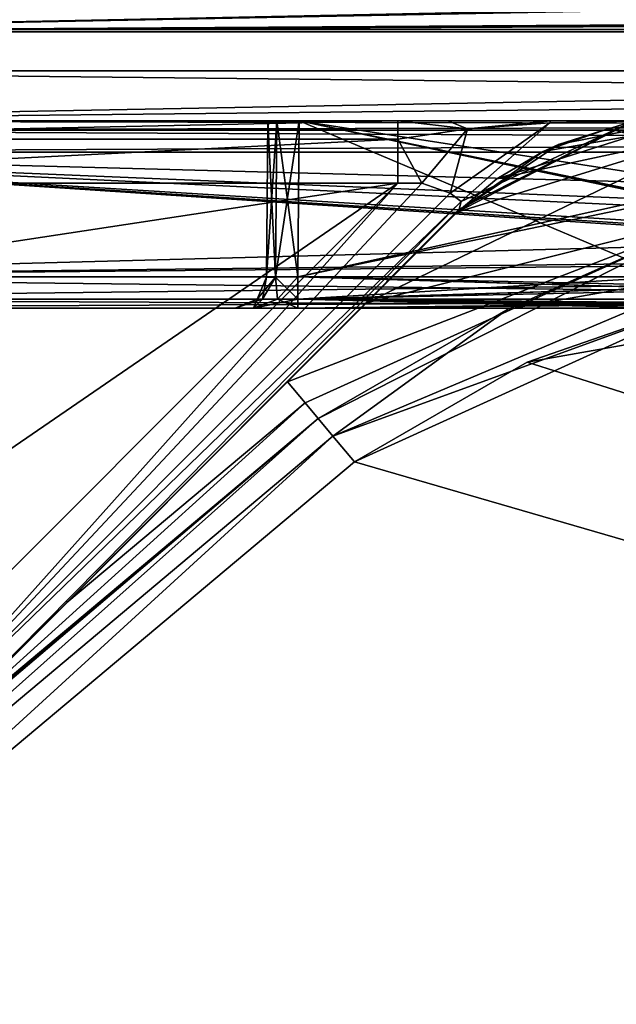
# Model space of a CAD drawing. Header units: metres. Extents: x -205 to 205, y -82 to 82.
# Tile 313 of 426: x 101.52 to 111.07, y -56.65 to -40.88. Entities that reach past the tile are written whole.
import ezdxf

# ---------------------------------------------------------------- set-up
doc = ezdxf.new("R2010")
doc.units = ezdxf.units.M
doc.layers.add('solid_PRT0003', color=7, linetype='CONTINUOUS')

msp = doc.modelspace()

# ---------------------------------------------------------------- linework, layer by layer
at = {"layer": 'solid_PRT0003'}
for points in [[(0, -75), (0, 75), (200, 75)], [(200, -75), (0, -75), (200, 75)], [(89.953697, -41.035542, 108.5), (173.489243, -37.5, 108.5), (88.489235, -37.5, 108.5)], [(89.953697, -41.035542, 108.5), (172.02478, -41.035538, 108.5), (173.489243, -37.5, 108.5)], [(90.963112, -40.026123, 108.410858), (168.489243, -41.072483, 108.410858), (93.489235, -41.072483, 108.410858)], [(90.963112, -40.026123, 108.410858), (171.015366, -40.026123, 108.410858), (168.489243, -41.072483, 108.410858)], [(110.791389, -40.722591, 75), (100.24691, -40.722591, 75), (93.489235, -41.072483, 108.410858)], [(111.887085, -40.722591, 75), (110.791389, -40.722591, 75), (93.489235, -41.072483, 108.410858)], [(150.091385, -40.722591, 75), (111.887085, -40.722591, 75), (93.489235, -41.072483, 108.410858)], [(151.187088, -40.722591, 75), (150.091385, -40.722591, 75), (93.489235, -41.072483, 108.410858)], [(161.731644, -40.722591, 75), (151.187088, -40.722591, 75), (93.489235, -41.072483, 108.410858)], [(165.102692, -40.722591, 75), (161.731644, -40.722591, 75), (93.489235, -41.072483, 108.410858)], [(168.489243, -40.722591, 75), (165.102692, -40.722591, 75), (93.489235, -41.072483, 108.410858)], [(168.489243, -41.072483, 108.410858), (168.489243, -40.722591, 75), (93.489235, -41.072483, 108.410858)], [(89.953697, -41.035542, 108.5), (93.489235, -42.5, 108.5), (172.02478, -41.035538, 108.5)], [(93.489235, -42.5, 108.5), (168.489243, -42.5, 108.5), (172.02478, -41.035538, 108.5)], [(168.489243, -41.700001, 106.5), (168.489243, -42.5, 107), (93.489235, -42.5, 107)], [(168.489243, -41.700001, 104.5), (168.489243, -42.5, 105), (93.489235, -42.5, 105)], [(93.489235, -41.700001, 106.5), (93.489235, -42.5, 106), (168.489243, -42.5, 106)], [(93.489235, -41.700001, 106.5), (168.489243, -42.5, 106), (168.489243, -41.700001, 106.5)], [(168.489243, -41.700001, 102.5), (168.489243, -42.5, 103), (93.489235, -42.5, 103)], [(93.489235, -41.700001, 104.5), (93.489235, -42.5, 104), (168.489243, -42.5, 104)], [(168.489243, -41.700001, 104.5), (93.489235, -41.700001, 104.5), (168.489243, -42.5, 104)], [(168.489243, -41.700001, 100.5), (168.489243, -42.5, 101), (93.489235, -42.5, 101)], [(93.489235, -41.700001, 102.5), (93.489235, -42.5, 102), (168.489243, -42.5, 102)], [(168.489243, -41.700001, 102.5), (93.489235, -41.700001, 102.5), (168.489243, -42.5, 102)], [(168.489243, -41.700001, 98.5), (168.489243, -42.5, 99), (93.489235, -42.5, 99)], [(93.489235, -41.700001, 100.5), (93.489235, -42.5, 100), (168.489243, -42.5, 100)], [(168.489243, -41.700001, 100.5), (93.489235, -41.700001, 100.5), (168.489243, -42.5, 100)], [(168.489243, -41.700001, 96.5), (168.489243, -42.5, 97), (93.489235, -42.5, 97)], [(93.489235, -41.700001, 98.5), (93.489235, -42.5, 98), (168.489243, -42.5, 98)], [(168.489243, -41.700001, 98.5), (93.489235, -41.700001, 98.5), (168.489243, -42.5, 98)], [(168.489243, -41.700001, 94.5), (168.489243, -42.5, 95), (93.489235, -42.5, 95)], [(93.489235, -41.700001, 96.5), (93.489235, -42.5, 96), (168.489243, -42.5, 96)], [(168.489243, -41.700001, 96.5), (93.489235, -41.700001, 96.5), (168.489243, -42.5, 96)], [(168.489243, -41.700001, 92.5), (168.489243, -42.5, 93), (93.489235, -42.5, 93)], [(93.489235, -41.700001, 94.5), (93.489235, -42.5, 94), (168.489243, -42.5, 94)], [(168.489243, -41.700001, 94.5), (93.489235, -41.700001, 94.5), (168.489243, -42.5, 94)], [(168.489243, -41.700001, 90.5), (168.489243, -42.5, 91), (93.489235, -42.5, 91)], [(93.489235, -41.700001, 92.5), (93.489235, -42.5, 92), (168.489243, -42.5, 92)], [(168.489243, -41.700001, 92.5), (93.489235, -41.700001, 92.5), (168.489243, -42.5, 92)], [(168.489243, -41.700001, 88.5), (168.489243, -42.5, 89), (93.489235, -42.5, 89)], [(93.489235, -41.700001, 90.5), (93.489235, -42.5, 90), (168.489243, -42.5, 90)], [(168.489243, -41.700001, 90.5), (93.489235, -41.700001, 90.5), (168.489243, -42.5, 90)], [(168.489243, -41.700001, 86.5), (168.489243, -42.5, 87), (93.489235, -42.5, 87)], [(93.489235, -41.700001, 88.5), (93.489235, -42.5, 88), (168.489243, -42.5, 88)], [(168.489243, -41.700001, 88.5), (93.489235, -41.700001, 88.5), (168.489243, -42.5, 88)], [(168.489243, -41.700001, 84.5), (168.489243, -42.5, 85), (93.489235, -42.5, 85)], [(93.489235, -41.700001, 86.5), (93.489235, -42.5, 86), (168.489243, -42.5, 86)], [(168.489243, -41.700001, 86.5), (93.489235, -41.700001, 86.5), (168.489243, -42.5, 86)], [(168.489243, -41.700001, 82.5), (168.489243, -42.5, 83), (93.489235, -42.5, 83)], [(93.489235, -41.700001, 84.5), (93.489235, -42.5, 84), (168.489243, -42.5, 84)], [(168.489243, -41.700001, 84.5), (93.489235, -41.700001, 84.5), (168.489243, -42.5, 84)], [(168.489243, -41.700001, 80.5), (168.489243, -42.5, 81), (93.489235, -42.5, 81)], [(93.489235, -41.700001, 82.5), (93.489235, -42.5, 82), (168.489243, -42.5, 82)], [(168.489243, -41.700001, 82.5), (93.489235, -41.700001, 82.5), (168.489243, -42.5, 82)], [(168.489243, -41.700001, 78.5), (168.489243, -42.5, 79), (93.489235, -42.5, 79)], [(93.489235, -41.700001, 80.5), (93.489235, -42.5, 80), (168.489243, -42.5, 80)], [(168.489243, -41.700001, 80.5), (93.489235, -41.700001, 80.5), (168.489243, -42.5, 80)], [(168.489243, -41.700001, 76.5), (168.489243, -42.5, 77), (93.489235, -42.5, 77)], [(93.489235, -41.700001, 78.5), (93.489235, -42.5, 78), (168.489243, -42.5, 78)], [(168.489243, -41.700001, 78.5), (93.489235, -41.700001, 78.5), (168.489243, -42.5, 78)], [(93.489235, -41.700001, 76.5), (93.489235, -42.5, 76), (168.489243, -42.5, 76)], [(168.489243, -41.700001, 76.5), (93.489235, -41.700001, 76.5), (168.489243, -42.5, 76)], [(93.489235, -41.700001, 106.5), (168.489243, -41.700001, 106.5), (93.489235, -42.5, 107)], [(168.489243, -41.700001, 104.5), (93.489235, -42.5, 105), (93.489235, -41.700001, 104.5)], [(168.489243, -41.700001, 102.5), (93.489235, -42.5, 103), (93.489235, -41.700001, 102.5)], [(168.489243, -41.700001, 100.5), (93.489235, -42.5, 101), (93.489235, -41.700001, 100.5)], [(168.489243, -41.700001, 98.5), (93.489235, -42.5, 99), (93.489235, -41.700001, 98.5)], [(168.489243, -41.700001, 96.5), (93.489235, -42.5, 97), (93.489235, -41.700001, 96.5)], [(168.489243, -41.700001, 94.5), (93.489235, -42.5, 95), (93.489235, -41.700001, 94.5)], [(168.489243, -41.700001, 92.5), (93.489235, -42.5, 93), (93.489235, -41.700001, 92.5)], [(168.489243, -41.700001, 90.5), (93.489235, -42.5, 91), (93.489235, -41.700001, 90.5)], [(168.489243, -41.700001, 88.5), (93.489235, -42.5, 89), (93.489235, -41.700001, 88.5)], [(168.489243, -41.700001, 86.5), (93.489235, -42.5, 87), (93.489235, -41.700001, 86.5)], [(168.489243, -41.700001, 84.5), (93.489235, -42.5, 85), (93.489235, -41.700001, 84.5)], [(168.489243, -41.700001, 82.5), (93.489235, -42.5, 83), (93.489235, -41.700001, 82.5)], [(168.489243, -41.700001, 80.5), (93.489235, -42.5, 81), (93.489235, -41.700001, 80.5)], [(168.489243, -41.700001, 78.5), (93.489235, -42.5, 79), (93.489235, -41.700001, 78.5)], [(168.489243, -41.700001, 76.5), (93.489235, -42.5, 77), (93.489235, -41.700001, 76.5)], [(93.489235, -42.5, 108.5), (168.489243, -42.5, 107), (168.489243, -42.5, 108.5)], [(93.489235, -42.5, 108.5), (93.489235, -42.5, 107), (168.489243, -42.5, 107)], [(93.489235, -42.5, 106), (168.489243, -42.5, 105), (168.489243, -42.5, 106)], [(93.489235, -42.5, 106), (93.489235, -42.5, 105), (168.489243, -42.5, 105)], [(93.489235, -42.5, 104), (168.489243, -42.5, 103), (168.489243, -42.5, 104)], [(93.489235, -42.5, 104), (93.489235, -42.5, 103), (168.489243, -42.5, 103)], [(93.489235, -42.5, 102), (168.489243, -42.5, 101), (168.489243, -42.5, 102)], [(93.489235, -42.5, 102), (93.489235, -42.5, 101), (168.489243, -42.5, 101)], [(93.489235, -42.5, 100), (168.489243, -42.5, 99), (168.489243, -42.5, 100)], [(93.489235, -42.5, 100), (93.489235, -42.5, 99), (168.489243, -42.5, 99)], [(93.489235, -42.5, 98), (168.489243, -42.5, 97), (168.489243, -42.5, 98)], [(93.489235, -42.5, 98), (93.489235, -42.5, 97), (168.489243, -42.5, 97)], [(93.489235, -42.5, 96), (168.489243, -42.5, 95), (168.489243, -42.5, 96)], [(93.489235, -42.5, 96), (93.489235, -42.5, 95), (168.489243, -42.5, 95)], [(93.489235, -42.5, 94), (168.489243, -42.5, 93), (168.489243, -42.5, 94)], [(93.489235, -42.5, 94), (93.489235, -42.5, 93), (168.489243, -42.5, 93)], [(93.489235, -42.5, 92), (168.489243, -42.5, 91), (168.489243, -42.5, 92)], [(93.489235, -42.5, 92), (93.489235, -42.5, 91), (168.489243, -42.5, 91)], [(93.489235, -42.5, 90), (168.489243, -42.5, 89), (168.489243, -42.5, 90)], [(93.489235, -42.5, 90), (93.489235, -42.5, 89), (168.489243, -42.5, 89)], [(93.489235, -42.5, 88), (168.489243, -42.5, 87), (168.489243, -42.5, 88)], [(93.489235, -42.5, 88), (93.489235, -42.5, 87), (168.489243, -42.5, 87)], [(93.489235, -42.5, 86), (168.489243, -42.5, 85), (168.489243, -42.5, 86)], [(93.489235, -42.5, 86), (93.489235, -42.5, 85), (168.489243, -42.5, 85)], [(93.489235, -42.5, 84), (168.489243, -42.5, 83), (168.489243, -42.5, 84)], [(93.489235, -42.5, 84), (93.489235, -42.5, 83), (168.489243, -42.5, 83)], [(93.489235, -42.5, 82), (168.489243, -42.5, 81), (168.489243, -42.5, 82)], [(93.489235, -42.5, 82), (93.489235, -42.5, 81), (168.489243, -42.5, 81)], [(93.489235, -42.5, 80), (168.489243, -42.5, 79), (168.489243, -42.5, 80)], [(93.489235, -42.5, 80), (93.489235, -42.5, 79), (168.489243, -42.5, 79)], [(93.489235, -42.5, 78), (168.489243, -42.5, 77), (168.489243, -42.5, 78)], [(93.489235, -42.5, 78), (93.489235, -42.5, 77), (168.489243, -42.5, 77)], [(93.489235, -42.5, 76), (168.489243, -42.5, 75.5), (168.489243, -42.5, 76)], [(93.489235, -42.5, 76), (93.489235, -42.5, 75.5), (168.489243, -42.5, 75.5)], [(93.489235, -42.646446, 75.146446), (168.489243, -42.5, 75.5), (93.489235, -42.5, 75.5)], [(168.489243, -42.646446, 75.146446), (168.489243, -42.5, 75.5), (93.489235, -42.646446, 75.146446)], [(130.989243, -42.5, 43.5), (168.489243, -42.5, 45.5), (93.489235, -42.5, 45.5)], [(168.489243, -42.646446, 45.853554), (93.489235, -42.5, 45.5), (168.489243, -42.5, 45.5)], [(93.489235, -42.5, 45.5), (110.013802, -42.5, 14.774105), (111.528358, -42.5, 13.824964)], [(111.989235, -42.5, 24.5), (93.489235, -42.5, 45.5), (111.528358, -42.5, 13.824964)], [(93.489235, -42.5, 45.5), (108.37458, -42.5, 14.705912), (110.013802, -42.5, 14.774105)], [(93.489235, -42.5, 45.5), (107.571068, -42.5, 14.5), (108.37458, -42.5, 14.705912)], [(93.489235, -42.5, 45.5), (93.489235, -42.5, 14.5), (107.571068, -42.5, 14.5)], [(93.489235, -42.792892, 13.792893), (107.571068, -42.5, 14.5), (93.489235, -42.5, 14.5)], [(93.489235, -42.792892, 13.792893), (107.571068, -42.792892, 13.792892), (107.571068, -42.5, 14.5)], [(117.554207, -42.5, 37.935024), (130.989243, -42.5, 43.5), (93.489235, -42.5, 45.5)], [(111.989235, -42.5, 24.5), (117.554207, -42.5, 37.935024), (93.489235, -42.5, 45.5)], [(93.489235, -42.646446, 45.853554), (93.489235, -42.5, 45.5), (168.489243, -42.646446, 45.853554)], [(105.467377, -45.004364, 57.5), (105.489235, -42.5, 57.5), (105.489235, -42.5, 63.5)], [(105.613777, -45.003086, 57.146515), (105.489235, -42.5, 57.5), (105.467377, -45.004364, 57.5)], [(105.467377, -45.004364, 63.5), (105.489235, -42.5, 63.5), (105.635681, -42.5, 63.85355)], [(105.467377, -45.004364, 57.5), (105.489235, -42.5, 63.5), (105.467377, -45.004364, 63.5)], [(105.613777, -45.003086, 63.853485), (105.467377, -45.004364, 63.5), (105.635681, -42.5, 63.85355)], [(105.467377, -45.004364, 48.5), (105.489235, -42.5, 48.5), (105.489235, -42.5, 54.5)], [(105.613777, -45.003086, 48.146515), (105.489235, -42.5, 48.5), (105.467377, -45.004364, 48.5)], [(105.467377, -45.004364, 54.5), (105.489235, -42.5, 54.5), (105.635681, -42.5, 54.85355)], [(105.467377, -45.004364, 48.5), (105.489235, -42.5, 54.5), (105.467377, -45.004364, 54.5)], [(105.613777, -45.003086, 54.853485), (105.467377, -45.004364, 54.5), (105.635681, -42.5, 54.85355)], [(105.467377, -45.004364, 66.5), (105.489235, -42.5, 66.5), (105.489235, -42.5, 72.5)], [(105.613777, -45.003086, 66.146515), (105.489235, -42.5, 66.5), (105.467377, -45.004364, 66.5)], [(105.467377, -45.004364, 72.5), (105.489235, -42.5, 72.5), (105.635681, -42.5, 72.853554)], [(105.467377, -45.004364, 66.5), (105.489235, -42.5, 72.5), (105.467377, -45.004364, 72.5)], [(105.467377, -45.004364, 72.5), (105.635681, -42.5, 72.853554), (105.613777, -45.003086, 72.853485)], [(105.489235, -42.5, 63.5), (105.489235, -42.5, 57.5), (105.635681, -42.5, 57.14645)], [(105.613777, -45.003086, 57.146515), (105.635681, -42.5, 57.14645), (105.489235, -42.5, 57.5)], [(105.635681, -42.5, 63.85355), (105.489235, -42.5, 63.5), (105.635681, -42.5, 57.14645)], [(105.489235, -42.5, 54.5), (105.489235, -42.5, 48.5), (105.635681, -42.5, 48.14645)], [(105.613777, -45.003086, 48.146515), (105.635681, -42.5, 48.14645), (105.489235, -42.5, 48.5)], [(105.635681, -42.5, 54.85355), (105.489235, -42.5, 54.5), (105.635681, -42.5, 48.14645)], [(105.489235, -42.5, 72.5), (105.489235, -42.5, 66.5), (105.635681, -42.5, 66.146446)], [(105.613777, -45.003086, 66.146515), (105.635681, -42.5, 66.146446), (105.489235, -42.5, 66.5)], [(105.635681, -42.5, 72.853554), (105.489235, -42.5, 72.5), (105.635681, -42.5, 66.146446)], [(105.613777, -45.003086, 48.146515), (105.967438, -45, 48), (105.635681, -42.5, 48.14645)], [(105.613777, -45.003086, 72.853485), (105.989258, -42.5, 73), (105.967438, -45, 73)], [(105.613777, -45.003086, 72.853485), (105.635681, -42.5, 72.853554), (105.989258, -42.5, 73)], [(105.613777, -45.003086, 57.146515), (105.967438, -45, 57), (105.635681, -42.5, 57.14645)], [(105.613777, -45.003086, 54.853485), (105.989258, -42.5, 55), (105.967438, -45, 55)], [(105.613777, -45.003086, 54.853485), (105.635681, -42.5, 54.85355), (105.989258, -42.5, 55)], [(105.613777, -45.003086, 63.853485), (105.989258, -42.5, 64), (105.967438, -45, 64)], [(105.613777, -45.003086, 63.853485), (105.635681, -42.5, 63.85355), (105.989258, -42.5, 64)], [(105.613777, -45.003086, 66.146515), (105.967438, -45, 66), (105.635681, -42.5, 66.146446)], [(105.635681, -42.5, 48.14645), (105.967438, -45, 48), (105.989258, -42.5, 48)], [(105.635681, -42.5, 54.85355), (105.989258, -42.5, 48), (105.989258, -42.5, 55)], [(105.635681, -42.5, 54.85355), (105.635681, -42.5, 48.14645), (105.989258, -42.5, 48)], [(105.635681, -42.5, 72.853554), (105.989258, -42.5, 66), (105.989258, -42.5, 73)], [(105.635681, -42.5, 57.14645), (105.967438, -45, 57), (105.989258, -42.5, 57)], [(105.635681, -42.5, 63.85355), (105.989258, -42.5, 57), (105.989258, -42.5, 64)], [(105.635681, -42.5, 63.85355), (105.635681, -42.5, 57.14645), (105.989258, -42.5, 57)], [(105.635681, -42.5, 72.853554), (105.635681, -42.5, 66.146446), (105.989258, -42.5, 66)], [(105.967438, -45, 66), (105.989258, -42.5, 66), (105.635681, -42.5, 66.146446)], [(122.097527, -45, 48), (105.989258, -42.5, 48), (105.967438, -45, 48)], [(105.967438, -45, 73), (117.250977, -42.5, 73), (122.097527, -45, 73)], [(105.967438, -45, 73), (105.989258, -42.5, 73), (117.250977, -42.5, 73)], [(105.989258, -42.5, 57), (105.967438, -45, 57), (111.900681, -45, 57)], [(105.967438, -45, 55), (105.989258, -42.5, 55), (117.996452, -42.5, 55)], [(117.996452, -45, 55), (105.967438, -45, 55), (117.996452, -42.5, 55)], [(111.900681, -45, 64), (105.967438, -45, 64), (105.989258, -42.5, 64)], [(105.967438, -45, 66), (117.996452, -45, 66), (105.989258, -42.5, 66)], [(122.097527, -45, 48), (117.251396, -42.5, 48), (105.989258, -42.5, 48)], [(105.989258, -42.5, 55), (105.989258, -42.5, 48), (117.251396, -42.5, 48)], [(105.989258, -42.5, 55), (117.251396, -42.5, 48), (117.996452, -42.5, 55)], [(117.996452, -42.5, 66), (117.250977, -42.5, 73), (105.989258, -42.5, 73)], [(105.989258, -42.5, 66), (117.996452, -42.5, 66), (105.989258, -42.5, 73)], [(105.989258, -42.5, 57), (117.916153, -44.993767, 57), (117.996452, -44.975231, 57)], [(117.996452, -42.5, 57), (105.989258, -42.5, 57), (117.996452, -44.975231, 57)], [(105.989258, -42.5, 57), (117.833916, -45, 57), (117.916153, -44.993767, 57)], [(105.989258, -42.5, 57), (111.900681, -45, 57), (117.833916, -45, 57)], [(105.989258, -42.5, 64), (105.989258, -42.5, 57), (117.996452, -42.5, 57)], [(105.989258, -42.5, 64), (117.996452, -42.5, 57), (117.996452, -42.5, 64)], [(111.900681, -45, 64), (105.989258, -42.5, 64), (117.996452, -42.5, 64)], [(117.996452, -45, 66), (117.996452, -42.5, 66), (105.989258, -42.5, 66)], [(108.687164, -42.629337, 14.224727), (108.37458, -42.5, 14.705912), (107.571068, -42.5, 14.5)], [(108.687164, -42.629337, 14.224727), (107.571068, -42.5, 14.5), (107.571068, -42.792892, 13.792892)], [(108.687164, -42.629337, 14.224727), (110.013802, -42.5, 14.774105), (108.37458, -42.5, 14.705912)], [(110.005211, -42.53315, 14.375245), (108.408852, -43.655769, 13.211638), (108.587418, -43.790237, 12.882648)], [(110.005211, -42.53315, 14.375245), (108.687164, -42.629337, 14.224727), (108.408852, -43.655769, 13.211638)], [(111.338242, -42.502602, 13.83226), (108.55529, -43.914734, 12.646502), (108.520813, -43.964466, 12.5)], [(110.143333, -42.880436, 12.5), (111.338242, -42.502602, 13.83226), (108.520813, -43.964466, 12.5)], [(111.338242, -42.502602, 13.83226), (108.587418, -43.790237, 12.882648), (108.55529, -43.914734, 12.646502)], [(111.338242, -42.502602, 13.83226), (110.005211, -42.53315, 14.375245), (108.587418, -43.790237, 12.882648)], [(110.005211, -42.53315, 14.375245), (110.013802, -42.5, 14.774105), (108.687164, -42.629337, 14.224727)], [(111.338242, -42.502602, 13.83226), (110.013802, -42.5, 14.774105), (110.005211, -42.53315, 14.375245)], [(111.338242, -42.502602, 13.83226), (111.528358, -42.5, 13.824964), (110.013802, -42.5, 14.774105)], [(110.143333, -42.880436, 12.5), (112.056351, -42.5, 3.5), (112.056351, -42.5, 12.5)], [(110.143333, -42.880436, 12.5), (112.056351, -42.5, 12.5), (111.338242, -42.502602, 13.83226)], [(110.950867, -42.623741, 3.5), (112.056351, -42.5, 3.5), (110.143333, -42.880436, 12.5)], [(110.950867, -42.623741, 3.5), (111.344574, -42.731644, 3.5), (112.056351, -42.5, 3.5)], [(93.489235, -42.646446, 45.853554), (168.489243, -43, 46), (93.489235, -43, 46)], [(93.489235, -42.646446, 45.853554), (168.489243, -42.646446, 45.853554), (168.489243, -43, 46)], [(168.489243, -42.646446, 75.146446), (93.489235, -43, 75), (168.489243, -43, 75)], [(168.489243, -42.646446, 75.146446), (93.489235, -42.646446, 75.146446), (93.489235, -43, 75)], [(107.070961, -45.414322, 3.196684), (112.783806, -43.983814, 3.112886), (112.783806, -42.647507, 3.5)], [(108.520813, -43.964466, 3.444855), (107.070961, -45.414322, 3.196684), (112.783806, -42.647507, 3.5)], [(108.687164, -42.629337, 14.224727), (107.571068, -42.792892, 13.792892), (107.95739, -43.498199, 13.462326)], [(108.687164, -42.629337, 14.224727), (107.95739, -43.498199, 13.462326), (108.408852, -43.655769, 13.211638)], [(109.155533, -43.427498, 3.489896), (108.520813, -43.964466, 3.444855), (112.783806, -42.647507, 3.5)], [(111.344574, -42.731644, 3.5), (109.155533, -43.427498, 3.489896), (112.783806, -42.647507, 3.5)], [(111.344574, -42.731644, 3.5), (109.900154, -42.988811, 3.5), (109.155533, -43.427498, 3.489896)], [(110.950867, -42.623741, 3.5), (109.900154, -42.988811, 3.5), (111.344574, -42.731644, 3.5)], [(110.950867, -42.623741, 3.5), (110.143333, -42.880436, 12.5), (109.900154, -42.988811, 3.5)], [(107.571068, -42.792892, 13.792892), (93.489235, -43.5, 13.5), (107.571068, -43.5, 13.5)], [(93.489235, -42.792892, 13.792893), (93.489235, -43.5, 13.5), (107.571068, -42.792892, 13.792892)], [(107.571068, -42.792892, 13.792892), (107.571068, -43.5, 13.5), (107.95739, -43.498199, 13.462326)], [(110.143333, -42.880436, 12.5), (108.520813, -43.964466, 12.5), (109.900154, -42.988811, 3.5)], [(93.489235, -45, 46), (168.489243, -43, 46), (130.989243, -44.558178, 46)], [(93.489235, -43, 46), (168.489243, -43, 46), (93.489235, -45, 46)], [(168.489243, -45, 75), (93.489235, -43, 75), (130.989227, -44.558178, 75)], [(168.489243, -43, 75), (93.489235, -43, 75), (168.489243, -45, 75)], [(93.489235, -43, 75), (128.312805, -44.668198, 75), (130.989227, -44.558178, 75)], [(93.489235, -43, 75), (125.052086, -44.940296, 75), (128.312805, -44.668198, 75)], [(93.489235, -43, 75), (124.378845, -44.985603, 75), (125.052086, -44.940296, 75)], [(93.489235, -43, 75), (123.773804, -45, 75), (124.378845, -44.985603, 75)], [(93.489235, -43, 75), (93.489235, -45, 75), (123.773804, -45, 75)], [(108.520813, -43.964466, 12.5), (109.155533, -43.427498, 3.489896), (109.900154, -42.988811, 3.5)], [(97.274918, -45.059544, 13.5), (107.571068, -43.5, 13.5), (93.489235, -43.5, 13.5)], [(97.274918, -45.059544, 13.5), (99.550003, -49, 13.5), (107.571068, -43.5, 13.5)], [(99.550003, -49, 13.5), (98.535538, -52.535534, 13.5), (107.571068, -43.5, 13.5)], [(99.035538, -53.035534, 13.207107), (107.571068, -43.5, 13.5), (98.535538, -52.535534, 13.5)], [(107.95739, -43.498199, 13.462326), (107.571068, -43.5, 13.5), (99.035538, -53.035534, 13.207107)], [(108.408852, -43.655769, 13.211638), (107.95739, -43.498199, 13.462326), (99.035538, -53.035534, 13.207107)], [(108.520813, -43.964466, 12.5), (108.520813, -43.964466, 3.444855), (109.155533, -43.427498, 3.489896)], [(108.587418, -43.790237, 12.882648), (108.408852, -43.655769, 13.211638), (99.035538, -53.035534, 13.207107)], [(108.587418, -43.790237, 12.882648), (99.035538, -53.035534, 13.207107), (99.242638, -53.242641, 12.5)], [(108.55529, -43.914734, 12.646502), (108.587418, -43.790237, 12.882648), (99.242638, -53.242641, 12.5)], [(108.520813, -43.964466, 12.5), (108.55529, -43.914734, 12.646502), (99.242638, -53.242641, 12.5)], [(99.242638, -53.242641, 12.5), (107.070961, -45.414322, 3.196684), (108.520813, -43.964466, 3.444855)], [(108.520813, -43.964466, 12.5), (99.242638, -53.242641, 12.5), (108.520813, -43.964466, 3.444855)], [(107.070961, -45.414322, 3.196684), (105.803764, -46.681515, 3.004873), (112.783806, -43.983814, 3.112886)], [(106.086479, -47.01844, 2.585031), (112.783806, -43.983814, 3.112886), (105.803764, -46.681515, 3.004873)], [(106.086479, -47.01844, 2.585031), (106.295685, -47.267757, 2.071429), (112.783806, -43.983814, 3.112886)], [(109.331551, -45.515003, 2.071429), (112.783806, -43.983814, 3.112886), (106.295685, -47.267757, 2.071429)], [(109.331551, -45.515003, 2.071429), (112.783806, -44.906277, 2.071429), (112.783806, -43.983814, 3.112886)], [(130.989243, -44.558178, 46), (128.312836, -44.668194, 46), (93.489235, -45, 46)], [(128.312836, -44.668194, 46), (123.773804, -45, 46), (93.489235, -45, 46)], [(106.532867, -47.550419, 1.654846), (112.783806, -45.275261, 1.654846), (112.783806, -44.906277, 2.071429)], [(109.331551, -45.515003, 2.071429), (106.532867, -47.550419, 1.654846), (112.783806, -44.906277, 2.071429)], [(123.773804, -45.353504, 46.146397), (93.489235, -45, 46), (123.773804, -45, 46)], [(123.773804, -45.353504, 46.146397), (93.489235, -45.353554, 46.146446), (93.489235, -45, 46)], [(93.489235, -45.353554, 74.853554), (123.773804, -45, 75), (93.489235, -45, 75)], [(123.773804, -45.353527, 74.853577), (123.773804, -45, 75), (93.489235, -45.353554, 74.853554)], [(105.613777, -45.003086, 72.853485), (105.405243, -45.356216, 72.824562), (105.317856, -45.356625, 72.5)], [(105.467377, -45.004364, 72.5), (105.613777, -45.003086, 72.853485), (105.317856, -45.356625, 72.5)], [(105.613777, -45.003086, 63.853485), (105.317856, -45.356625, 63.5), (105.467377, -45.004364, 63.5)], [(105.613777, -45.003086, 54.853485), (105.317856, -45.356625, 54.5), (105.467377, -45.004364, 54.5)], [(105.613777, -45.003086, 63.853485), (105.405243, -45.356216, 63.824566), (105.317856, -45.356625, 63.5)], [(105.613777, -45.003086, 54.853485), (105.405243, -45.356216, 54.824566), (105.317856, -45.356625, 54.5)], [(105.467377, -45.004364, 66.5), (105.467377, -45.004364, 72.5), (105.317856, -45.356625, 72.5)], [(105.317856, -45.356625, 66.5), (105.467377, -45.004364, 66.5), (105.317856, -45.356625, 72.5)], [(105.405243, -45.356216, 66.175438), (105.467377, -45.004364, 66.5), (105.317856, -45.356625, 66.5)], [(105.317856, -45.356625, 63.5), (105.467377, -45.004364, 57.5), (105.467377, -45.004364, 63.5)], [(105.317856, -45.356625, 57.5), (105.467377, -45.004364, 57.5), (105.317856, -45.356625, 63.5)], [(105.405243, -45.356216, 57.175438), (105.467377, -45.004364, 57.5), (105.317856, -45.356625, 57.5)], [(105.317856, -45.356625, 54.5), (105.467377, -45.004364, 48.5), (105.467377, -45.004364, 54.5)], [(105.317856, -45.356625, 48.5), (105.467377, -45.004364, 48.5), (105.317856, -45.356625, 54.5)], [(105.405243, -45.356216, 48.175438), (105.467377, -45.004364, 48.5), (105.317856, -45.356625, 48.5)], [(105.613777, -45.003086, 72.853485), (105.643417, -45.355091, 73.061172), (105.405243, -45.356216, 72.824562)], [(105.405243, -45.356216, 66.175438), (105.613777, -45.003086, 66.146515), (105.467377, -45.004364, 66.5)], [(105.613777, -45.003086, 57.146515), (105.467377, -45.004364, 57.5), (105.405243, -45.356216, 57.175438)], [(105.613777, -45.003086, 48.146515), (105.467377, -45.004364, 48.5), (105.405243, -45.356216, 48.175438)], [(105.643417, -45.355091, 65.938828), (105.613777, -45.003086, 66.146515), (105.405243, -45.356216, 66.175438)], [(105.613777, -45.003086, 63.853485), (105.643417, -45.355091, 64.061172), (105.405243, -45.356216, 63.824566)], [(105.613777, -45.003086, 57.146515), (105.405243, -45.356216, 57.175438), (105.643417, -45.355091, 56.938828)], [(105.613777, -45.003086, 54.853485), (105.643417, -45.355091, 55.061172), (105.405243, -45.356216, 54.824566)], [(105.613777, -45.003086, 48.146515), (105.405243, -45.356216, 48.175438), (105.643417, -45.355091, 47.938828)], [(105.613777, -45.003086, 48.146515), (105.967438, -45.35355, 47.853558), (105.967438, -45, 48)], [(105.613777, -45.003086, 72.853485), (105.967438, -45, 73), (105.643417, -45.355091, 73.061172)], [(105.613777, -45.003086, 57.146515), (105.967438, -45.35355, 56.853558), (105.967438, -45, 57)], [(105.613777, -45.003086, 54.853485), (105.967438, -45, 55), (105.643417, -45.355091, 55.061172)], [(105.613777, -45.003086, 63.853485), (105.967438, -45, 64), (105.643417, -45.355091, 64.061172)], [(105.967438, -45.35355, 65.853554), (105.967438, -45, 66), (105.613777, -45.003086, 66.146515)], [(105.967438, -45.35355, 65.853554), (105.613777, -45.003086, 66.146515), (105.643417, -45.355091, 65.938828)], [(105.613777, -45.003086, 57.146515), (105.643417, -45.355091, 56.938828), (105.967438, -45.35355, 56.853558)], [(105.613777, -45.003086, 48.146515), (105.643417, -45.355091, 47.938828), (105.967438, -45.35355, 47.853558)], [(105.643417, -45.355091, 73.061172), (105.967438, -45, 73), (105.967438, -45.35355, 73.146446)], [(105.643417, -45.355091, 55.061172), (105.967438, -45, 55), (105.967438, -45.35355, 55.146446)], [(105.643417, -45.355091, 64.061172), (105.967438, -45, 64), (105.967438, -45.35355, 64.146446)], [(105.967438, -45.35355, 47.853558), (122.097527, -45, 48), (105.967438, -45, 48)], [(122.097527, -45.353565, 47.853542), (122.097527, -45, 48), (105.967438, -45.35355, 47.853558)], [(122.097527, -45.353542, 73.146431), (105.967438, -45, 73), (122.097527, -45, 73)], [(105.967438, -45.35355, 73.146446), (105.967438, -45, 73), (122.097527, -45.353542, 73.146431)], [(105.967438, -45.35355, 56.853558), (117.833916, -45, 57), (111.900681, -45, 57)], [(117.833916, -45.353554, 56.853554), (117.833916, -45, 57), (105.967438, -45.35355, 56.853558)], [(105.967438, -45.35355, 56.853558), (111.900681, -45, 57), (105.967438, -45, 57)], [(117.996452, -45.353554, 55.146446), (105.967438, -45, 55), (117.996452, -45, 55)], [(105.967438, -45.35355, 55.146446), (105.967438, -45, 55), (117.996452, -45.353554, 55.146446)], [(117.833916, -45.353554, 64.146446), (105.967438, -45, 64), (111.900681, -45, 64)], [(105.967438, -45.35355, 64.146446), (105.967438, -45, 64), (117.833916, -45.353554, 64.146446)], [(105.967438, -45.35355, 65.853554), (117.996452, -45, 66), (105.967438, -45, 66)], [(117.996452, -45.353565, 65.853539), (117.996452, -45, 66), (105.967438, -45.35355, 65.853554)], [(123.773804, -45.353504, 46.146397), (123.773804, -45.5, 46.5), (93.489235, -45.353554, 46.146446)], [(123.773804, -45.353527, 74.853577), (93.489235, -45.5, 74.5), (123.773804, -45.5, 74.5)], [(123.773804, -45.353527, 74.853577), (93.489235, -45.353554, 74.853554), (93.489235, -45.5, 74.5)], [(93.489235, -45.353554, 46.146446), (123.773804, -45.5, 46.5), (93.489235, -45.5, 46.5)], [(99.242638, -53.242641, 12.5), (105.803764, -46.681515, 3.004873), (107.070961, -45.414322, 3.196684)], [(105.405243, -45.356216, 54.824566), (105.260323, -45.5, 55.207127), (104.9674, -45.5, 54.500019)], [(105.317856, -45.356625, 54.5), (105.405243, -45.356216, 54.824566), (104.9674, -45.5, 54.500019)], [(105.405243, -45.356216, 72.824562), (105.260323, -45.5, 73.20713), (104.9674, -45.5, 72.500015)], [(105.317856, -45.356625, 72.5), (105.405243, -45.356216, 72.824562), (104.9674, -45.5, 72.500015)], [(105.405243, -45.356216, 63.824566), (105.260323, -45.5, 64.20713), (104.9674, -45.5, 63.500019)], [(105.317856, -45.356625, 63.5), (105.405243, -45.356216, 63.824566), (104.9674, -45.5, 63.500019)], [(105.317856, -45.356625, 48.5), (104.9674, -45.5, 54.500019), (104.9674, -45.5, 51.500004)], [(105.317856, -45.356625, 48.5), (105.317856, -45.356625, 54.5), (104.9674, -45.5, 54.500019)], [(105.317856, -45.356625, 48.5), (104.9674, -45.5, 51.500004), (104.9674, -45.5, 48.499989)], [(105.317856, -45.356625, 48.5), (104.9674, -45.5, 48.499989), (105.260323, -45.5, 47.792873)], [(105.317856, -45.356625, 66.5), (104.9674, -45.5, 72.500015), (104.9674, -45.5, 69.5)], [(105.317856, -45.356625, 66.5), (105.317856, -45.356625, 72.5), (104.9674, -45.5, 72.500015)], [(105.317856, -45.356625, 66.5), (104.9674, -45.5, 69.5), (104.9674, -45.5, 66.499985)], [(105.317856, -45.356625, 66.5), (104.9674, -45.5, 66.499985), (105.260323, -45.5, 65.79287)], [(105.317856, -45.356625, 57.5), (104.9674, -45.5, 63.500019), (104.9674, -45.5, 60.500004)], [(105.317856, -45.356625, 57.5), (105.317856, -45.356625, 63.5), (104.9674, -45.5, 63.500019)], [(105.317856, -45.356625, 57.5), (104.9674, -45.5, 60.500004), (104.9674, -45.5, 57.499989)], [(105.317856, -45.356625, 57.5), (104.9674, -45.5, 57.499989), (105.260323, -45.5, 56.792873)], [(105.967438, -45.35355, 55.146446), (105.967445, -45.5, 55.5), (105.260323, -45.5, 55.207127)], [(105.643417, -45.355091, 55.061172), (105.967438, -45.35355, 55.146446), (105.260323, -45.5, 55.207127)], [(105.967438, -45.35355, 73.146446), (105.967445, -45.5, 73.5), (105.260323, -45.5, 73.20713)], [(105.643417, -45.355091, 73.061172), (105.967438, -45.35355, 73.146446), (105.260323, -45.5, 73.20713)], [(105.967438, -45.35355, 64.146446), (105.967445, -45.5, 64.5), (105.260323, -45.5, 64.20713)], [(105.643417, -45.355091, 64.061172), (105.967438, -45.35355, 64.146446), (105.260323, -45.5, 64.20713)], [(105.405243, -45.356216, 54.824566), (105.643417, -45.355091, 55.061172), (105.260323, -45.5, 55.207127)], [(105.643417, -45.355091, 47.938828), (105.260323, -45.5, 47.792873), (105.967461, -45.5, 47.5)], [(105.643417, -45.355091, 47.938828), (105.405243, -45.356216, 48.175438), (105.260323, -45.5, 47.792873)], [(105.405243, -45.356216, 72.824562), (105.643417, -45.355091, 73.061172), (105.260323, -45.5, 73.20713)], [(105.643417, -45.355091, 65.938828), (105.260323, -45.5, 65.79287), (105.967461, -45.5, 65.5)], [(105.643417, -45.355091, 65.938828), (105.405243, -45.356216, 66.175438), (105.260323, -45.5, 65.79287)], [(105.405243, -45.356216, 63.824566), (105.643417, -45.355091, 64.061172), (105.260323, -45.5, 64.20713)], [(105.643417, -45.355091, 56.938828), (105.260323, -45.5, 56.792873), (105.967461, -45.5, 56.5)], [(105.643417, -45.355091, 56.938828), (105.405243, -45.356216, 57.175438), (105.260323, -45.5, 56.792873)], [(105.405243, -45.356216, 48.175438), (105.317856, -45.356625, 48.5), (105.260323, -45.5, 47.792873)], [(105.405243, -45.356216, 66.175438), (105.317856, -45.356625, 66.5), (105.260323, -45.5, 65.79287)], [(105.405243, -45.356216, 57.175438), (105.317856, -45.356625, 57.5), (105.260323, -45.5, 56.792873)], [(105.967438, -45.35355, 47.853558), (105.643417, -45.355091, 47.938828), (105.967461, -45.5, 47.5)], [(105.967438, -45.35355, 65.853554), (105.643417, -45.355091, 65.938828), (105.967461, -45.5, 65.5)], [(105.967438, -45.35355, 56.853558), (105.643417, -45.355091, 56.938828), (105.967461, -45.5, 56.5)], [(105.967438, -45.35355, 73.146446), (122.097527, -45.353542, 73.146431), (122.097527, -45.5, 73.5)], [(105.967438, -45.35355, 55.146446), (117.996452, -45.5, 55.5), (111.981949, -45.5, 55.5)], [(105.967438, -45.35355, 55.146446), (117.996452, -45.353554, 55.146446), (117.996452, -45.5, 55.5)], [(105.967438, -45.35355, 55.146446), (111.981949, -45.5, 55.5), (105.967445, -45.5, 55.5)], [(122.097527, -45.353565, 47.853542), (105.967438, -45.35355, 47.853558), (105.967461, -45.5, 47.5)], [(105.967438, -45.35355, 73.146446), (122.097527, -45.5, 73.5), (114.032486, -45.5, 73.5)], [(105.967438, -45.35355, 73.146446), (114.032486, -45.5, 73.5), (105.967445, -45.5, 73.5)], [(117.996452, -45.353565, 65.853539), (105.967438, -45.35355, 65.853554), (105.967461, -45.5, 65.5)], [(105.967438, -45.35355, 64.146446), (117.833916, -45.5, 64.5), (111.900681, -45.5, 64.5)], [(105.967438, -45.35355, 64.146446), (117.833916, -45.353554, 64.146446), (117.833916, -45.5, 64.5)], [(105.967438, -45.35355, 64.146446), (111.900681, -45.5, 64.5), (105.967445, -45.5, 64.5)], [(117.833916, -45.353554, 56.853554), (105.967438, -45.35355, 56.853558), (105.967461, -45.5, 56.5)], [(117.833916, -45.353554, 56.853554), (105.967461, -45.5, 56.5), (111.900688, -45.5, 56.5)], [(122.097527, -45.353565, 47.853542), (105.967461, -45.5, 47.5), (114.032494, -45.5, 47.5)], [(117.996452, -45.353565, 65.853539), (105.967461, -45.5, 65.5), (111.981949, -45.5, 65.5)], [(106.532867, -47.550419, 1.654846), (106.87645, -47.959885, 1.5), (112.783806, -45.275261, 1.654846)], [(112.783806, -45.275261, 1.654846), (106.87645, -47.959885, 1.5), (109.640572, -46.364033, 1.5)], [(112.783806, -45.275261, 1.654846), (109.640572, -46.364033, 1.5), (112.783806, -45.809784, 1.5)], [(93.489235, -45.5, 47.5), (93.489235, -45.5, 46.5), (123.773804, -45.5, 46.5)], [(94.75013, -45.5, 47.5), (93.489235, -45.5, 47.5), (123.773804, -45.5, 46.5)], [(104.9674, -45.5, 72.500015), (93.489235, -45.5, 74.5), (96.011017, -45.5, 73.5)], [(122.920158, -45.5, 74.025986), (123.773804, -45.5, 74.5), (93.489235, -45.5, 74.5)], [(122.097527, -45.5, 73.5), (122.920158, -45.5, 74.025986), (93.489235, -45.5, 74.5)], [(114.032486, -45.5, 73.5), (122.097527, -45.5, 73.5), (93.489235, -45.5, 74.5)], [(105.967445, -45.5, 73.5), (114.032486, -45.5, 73.5), (93.489235, -45.5, 74.5)], [(105.260323, -45.5, 73.20713), (105.967445, -45.5, 73.5), (93.489235, -45.5, 74.5)], [(104.9674, -45.5, 72.500015), (105.260323, -45.5, 73.20713), (93.489235, -45.5, 74.5)], [(96.011024, -45.5, 47.5), (94.75013, -45.5, 47.5), (123.773804, -45.5, 46.5)], [(104.9674, -45.5, 72.500015), (96.011017, -45.5, 73.5), (96.718147, -45.5, 73.20713)], [(96.718147, -45.5, 47.792873), (96.011024, -45.5, 47.5), (123.773804, -45.5, 46.5)], [(96.718147, -45.5, 73.20713), (97.01107, -45.5, 72.500015), (104.9674, -45.5, 54.500019)], [(104.9674, -45.5, 57.499989), (96.718147, -45.5, 73.20713), (104.9674, -45.5, 54.500019)], [(96.718147, -45.5, 47.792873), (123.773804, -45.5, 46.5), (105.967461, -45.5, 47.5)], [(97.01107, -45.5, 48.499981), (96.718147, -45.5, 47.792873), (105.967461, -45.5, 47.5)], [(104.9674, -45.5, 69.5), (104.9674, -45.5, 72.500015), (96.718147, -45.5, 73.20713)], [(104.9674, -45.5, 66.499985), (104.9674, -45.5, 69.5), (96.718147, -45.5, 73.20713)], [(104.9674, -45.5, 63.500019), (104.9674, -45.5, 66.499985), (96.718147, -45.5, 73.20713)], [(104.9674, -45.5, 60.500004), (104.9674, -45.5, 63.500019), (96.718147, -45.5, 73.20713)], [(104.9674, -45.5, 57.499989), (104.9674, -45.5, 60.500004), (96.718147, -45.5, 73.20713)], [(97.01107, -45.5, 72.500015), (104.9674, -45.5, 51.500004), (104.9674, -45.5, 54.500019)], [(97.01107, -45.5, 72.500015), (104.9674, -45.5, 48.499989), (104.9674, -45.5, 51.500004)], [(97.01107, -45.5, 66.499977), (105.260323, -45.5, 47.792873), (104.9674, -45.5, 48.499989)], [(97.01107, -45.5, 69.5), (97.01107, -45.5, 66.499977), (104.9674, -45.5, 48.499989)], [(97.01107, -45.5, 72.500015), (97.01107, -45.5, 69.5), (104.9674, -45.5, 48.499989)], [(97.01107, -45.5, 48.499981), (105.967461, -45.5, 47.5), (105.260323, -45.5, 47.792873)], [(97.01107, -45.5, 51.499996), (97.01107, -45.5, 48.499981), (105.260323, -45.5, 47.792873)], [(97.01107, -45.5, 54.500011), (97.01107, -45.5, 51.499996), (105.260323, -45.5, 47.792873)], [(97.01107, -45.5, 57.499981), (97.01107, -45.5, 54.500011), (105.260323, -45.5, 47.792873)], [(97.01107, -45.5, 60.499996), (97.01107, -45.5, 57.499981), (105.260323, -45.5, 47.792873)], [(97.01107, -45.5, 63.500011), (97.01107, -45.5, 60.499996), (105.260323, -45.5, 47.792873)], [(97.01107, -45.5, 66.499977), (97.01107, -45.5, 63.500011), (105.260323, -45.5, 47.792873)], [(104.9674, -45.5, 57.499989), (104.9674, -45.5, 54.500019), (105.260323, -45.5, 55.207127)], [(105.260323, -45.5, 56.792873), (104.9674, -45.5, 57.499989), (105.260323, -45.5, 55.207127)], [(105.260323, -45.5, 64.20713), (105.260323, -45.5, 65.79287), (104.9674, -45.5, 66.499985)], [(104.9674, -45.5, 63.500019), (105.260323, -45.5, 64.20713), (104.9674, -45.5, 66.499985)], [(105.260323, -45.5, 56.792873), (105.260323, -45.5, 55.207127), (105.967445, -45.5, 55.5)], [(105.967461, -45.5, 56.5), (105.260323, -45.5, 56.792873), (105.967445, -45.5, 55.5)], [(105.967445, -45.5, 64.5), (105.967461, -45.5, 65.5), (105.260323, -45.5, 65.79287)], [(105.260323, -45.5, 64.20713), (105.967445, -45.5, 64.5), (105.260323, -45.5, 65.79287)], [(105.967461, -45.5, 56.5), (105.967445, -45.5, 55.5), (111.981949, -45.5, 55.5)], [(105.967445, -45.5, 64.5), (111.900681, -45.5, 64.5), (105.967461, -45.5, 65.5)], [(111.900688, -45.5, 56.5), (105.967461, -45.5, 56.5), (111.981949, -45.5, 55.5)], [(123.773804, -45.5, 46.5), (114.032494, -45.5, 47.5), (105.967461, -45.5, 47.5)], [(111.900681, -45.5, 64.5), (111.981949, -45.5, 65.5), (105.967461, -45.5, 65.5)], [(109.331551, -45.515003, 2.071429), (106.295685, -47.267757, 2.071429), (106.532867, -47.550419, 1.654846)], [(112.783806, -45.809784, 1.5), (109.640572, -46.364033, 1.5), (200, -75, 1.5)], [(109.640572, -46.364033, 1.5), (106.87645, -47.959885, 1.5), (200, -75, 1.5)], [(99.242638, -53.242641, 12.5), (102.272202, -50.213081, 2.590601), (105.803764, -46.681515, 3.004873)], [(102.272202, -50.213081, 2.590601), (106.086479, -47.01844, 2.585031), (105.803764, -46.681515, 3.004873)], [(99.594872, -52.890408, 2.071429), (106.295685, -47.267757, 2.071429), (106.086479, -47.01844, 2.585031)], [(102.272202, -50.213081, 2.590601), (99.594872, -52.890408, 2.071429), (106.086479, -47.01844, 2.585031)], [(96.818748, -55.70153, 1.654846), (106.532867, -47.550419, 1.654846), (106.295685, -47.267757, 2.071429)], [(96.818748, -55.70153, 1.654846), (106.295685, -47.267757, 2.071429), (98.650558, -53.761646, 1.962234)], [(99.242638, -53.242641, 1.989862), (98.650558, -53.761646, 1.962234), (106.295685, -47.267757, 2.071429)], [(99.423088, -53.062195, 2.029376), (99.242638, -53.242641, 1.989862), (106.295685, -47.267757, 2.071429)], [(99.423088, -53.062195, 2.029376), (106.295685, -47.267757, 2.071429), (99.594872, -52.890408, 2.071429)], [(96.818748, -55.70153, 1.654846), (97.162331, -56.110996, 1.5), (106.532867, -47.550419, 1.654846)], [(106.532867, -47.550419, 1.654846), (97.162331, -56.110996, 1.5), (106.87645, -47.959885, 1.5)], [(106.87645, -47.959885, 1.5), (97.162331, -56.110996, 1.5), (200, -75, 1.5)], [(99.242638, -53.242641, 12.5), (99.594872, -52.890408, 2.071429), (102.272202, -50.213081, 2.590601)], [(97.162331, -56.110996, 1.5), (82.463348, -59.144897, 1.5), (200, -75, 1.5)]]:
    msp.add_3dface(points, dxfattribs=at)

doc.saveas('drawing.dxf')
